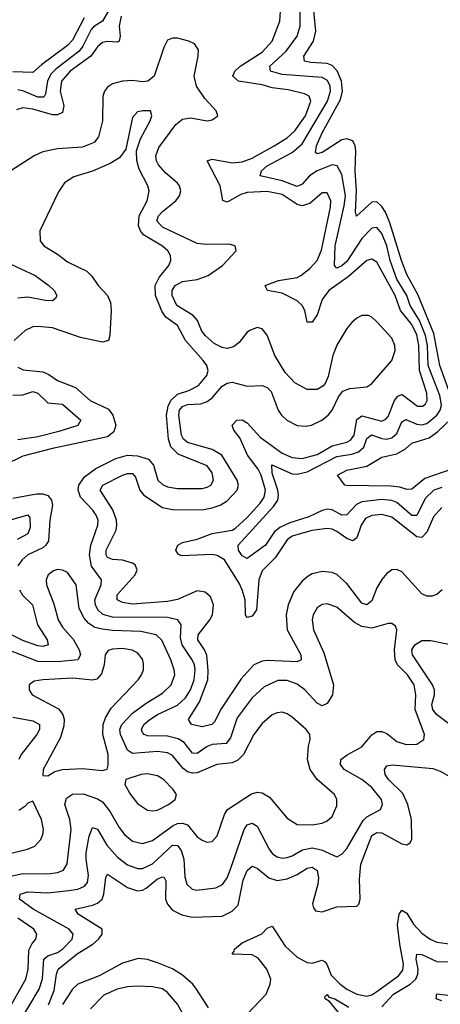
# Model space of a CAD drawing. Header units: inches. Extents: x 1843162 to 1959474, y 907081 to 1016326.
# Tile 411 of 656: x 1911398 to 1913084, y 951169 to 955116. Entities that reach past the tile are written whole.
import ezdxf

# ---------------------------------------------------------------- set-up
doc = ezdxf.new("R2010")
doc.units = ezdxf.units.IN
doc.header["$MEASUREMENT"] = 0
doc.layers.add('B9915', color=7, linetype='Continuous')

msp = doc.modelspace()

# ---------------------------------------------------------------- linework, layer by layer
at = {"layer": 'B9915', "color": 5}
for points, elevation in [([(1911764.8, 955170), (1911730, 955110.4), (1911693.1, 955086.9), (1911683.9, 955076.1), (1911651.4, 955010), (1911636.5, 954990), (1911542.3, 954917.7), (1911522.7, 954897.3), (1911509.3, 954870), (1911501.4, 954818.6), (1911494.5, 954805.5), (1911470, 954806), (1911410, 954830.6), (1911390, 954834.8)], 460), ([(1913090, 953239.9), (1913058.6, 953230), (1913023.3, 953196.7), (1912990, 953128.8), (1912970, 953128.2), (1912910, 953180.6), (1912890, 953188.4), (1912850, 953192.4), (1912770, 953183.7), (1912747.7, 953172.3), (1912710, 953131.4), (1912690, 953130.3), (1912650, 953151.4), (1912630, 953153.4), (1912610, 953148.3), (1912556.9, 953123.1), (1912480.8, 953099.2), (1912440.3, 953079.7), (1912418.7, 953061.3), (1912382.8, 953010), (1912310, 952956.5), (1912290, 952967), (1912274.9, 952990), (1912273.1, 953010), (1912415.1, 953164.9), (1912432.4, 953190), (1912435.9, 953210), (1912432.7, 953230), (1912410, 953298.3), (1912408.4, 953331.6), (1912490, 953296), (1912510, 953293.5), (1912550, 953303.3), (1912670, 953364.5), (1912730, 953374.1), (1912756.7, 953383.3), (1912777.3, 953402.7), (1912790, 953437.5), (1912808.5, 953451.5), (1912850, 953437.6), (1912870, 953434.9), (1912890, 953439.7), (1912910, 953457.5), (1912930, 953503.5), (1912946.5, 953513.5), (1912990, 953494.9), (1913010, 953491.9), (1913030, 953497.3), (1913070.3, 953530), (1913083.1, 953550), (1913088.6, 953570), (1913082.2, 953610), (1913035.8, 953730), (1913032.5, 953810), (1913024.2, 953850), (1913000.2, 953910), (1912963.2, 953970), (1912950, 954010), (1912910, 954075.5), (1912883.8, 954150), (1912869.7, 954210), (1912850, 954259), (1912830, 954282.4), (1912810, 954279.9), (1912770, 954238.2), (1912710, 954147.1), (1912690, 954129.2), (1912670, 954119.9), (1912659.5, 954130), (1912662, 954210), (1912699.1, 954370), (1912703.7, 954410), (1912690, 954495.1), (1912671.2, 954530), (1912650, 954533.7), (1912590, 954509.6), (1912559.9, 954490), (1912530, 954456.4), (1912510, 954447.8), (1912450, 954470.5), (1912361.5, 954490), (1912367.5, 954510), (1912390.4, 954530), (1912490, 954583.6), (1912530, 954618.2), (1912631.9, 954790), (1912643.8, 954830), (1912642.7, 954850), (1912631.9, 954871.9), (1912610, 954884.3), (1912450, 954896.2), (1912403.7, 954910), (1912400.9, 954930), (1912466.6, 954990), (1912510.3, 955050), (1912522.4, 955090), (1912522.6, 955170)], 460), ([(1913140.4, 953570), (1913081.9, 953730), (1913058.3, 953858.3), (1912994.3, 954014.3), (1912950, 954094), (1912928.1, 954150), (1912881.9, 954301.9), (1912864.1, 954344.1), (1912850, 954366.7), (1912830, 954385.5), (1912810, 954384.7), (1912748.7, 954328.7), (1912744.7, 954344.7), (1912747.9, 954430), (1912742.3, 954510), (1912745.8, 954590), (1912742.7, 954610), (1912733, 954630), (1912710, 954639), (1912690, 954634.7), (1912610, 954584.1), (1912590, 954577.8), (1912584, 954584), (1912587.9, 954610), (1912610, 954663), (1912683.9, 954796.1), (1912691.5, 954830), (1912687.6, 954870), (1912670.6, 954910.6), (1912650, 954932.8), (1912630, 954941), (1912564.5, 954944.5), (1912540.3, 954950), (1912537.5, 954970), (1912575.2, 955030), (1912585.6, 955070), (1912572.5, 955192.5)], 440), ([(1911656.4, 955123.6), (1911610, 955034.5), (1911590, 955011.9), (1911485.1, 954934.9), (1911450, 954903.9), (1911370, 954906.4)], 440), ([(1911804.5, 955130), (1911797.3, 955090), (1911800.3, 955050), (1911796.3, 955030), (1911790, 955025.7), (1911750, 955028.3), (1911730, 955024.5), (1911710, 955006.9), (1911682.4, 954970), (1911599.9, 954910), (1911564.8, 954870), (1911560.2, 954830), (1911575.2, 954770), (1911570, 954744.4), (1911550, 954734.8), (1911530, 954734.9), (1911450, 954757.8), (1911410, 954763.1), (1911385.2, 954754.8)], 480), ([(1913090, 953159.9), (1913057.3, 953122.7), (1913030, 953062), (1913010, 953039.7), (1912990, 953043), (1912890, 953121.4), (1912850, 953131.9), (1912810, 953128.8), (1912784.2, 953115.8), (1912766.9, 953090), (1912750, 953038.7), (1912732.9, 953027.1), (1912710, 953036), (1912670, 953064.6), (1912650, 953073.8), (1912630, 953076.5), (1912568.5, 953068.5), (1912490, 953044.8), (1912469.8, 953030.2), (1912421.5, 952958.5), (1912370, 952906.9), (1912357.2, 952870), (1912347.5, 952750), (1912330, 952724.2), (1912310, 952719.7), (1912303.8, 952730), (1912301.7, 952790), (1912289.3, 952830), (1912277.3, 952857.3), (1912218.5, 952950), (1912190, 952968.1), (1912170, 952972.3), (1912046.5, 952966.5), (1912033.6, 952973.6), (1912024, 952990), (1912031.8, 953010), (1912050, 953019.8), (1912110, 953033), (1912170, 953055.7), (1912249.8, 953070), (1912262.6, 953077.4), (1912310, 953120.7), (1912362.3, 953177.7), (1912378.1, 953201.9), (1912383.1, 953230), (1912366.5, 953290), (1912353.8, 953313.8), (1912311.5, 953370), (1912279.9, 953439.9), (1912256.4, 953470), (1912249.3, 953490), (1912269, 953510), (1912290, 953512), (1912310, 953500.1), (1912362.2, 953442.2), (1912450, 953377.9), (1912490, 953360.5), (1912530, 953356.9), (1912590, 953373.3), (1912650, 953408.2), (1912710, 953421.7), (1912724.6, 953430), (1912738.2, 953450), (1912750, 953513.1), (1912770, 953527.7), (1912850, 953506.9), (1912865.9, 953514.1), (1912874.7, 953525.3), (1912900.7, 953590), (1912913.3, 953606.7), (1912930, 953613.3), (1912937.1, 953610), (1912993.2, 953566.8), (1913013.6, 953566.4), (1913024.6, 953575.4), (1913032, 953590), (1913030, 953618.5), (1913000.8, 953710), (1912998.7, 953810), (1912990, 953852.7), (1912970, 953894.1), (1912924.7, 953950), (1912903.5, 954010), (1912830, 954143.4), (1912810, 954155.8), (1912790, 954151), (1912714.3, 954085.7), (1912637.5, 954030), (1912610, 953994.2), (1912590, 953932.3), (1912570, 953903.1), (1912550, 953903.6), (1912541, 953950), (1912530.7, 953970), (1912510, 953989.2), (1912450, 954019.2), (1912391.8, 954030), (1912384.2, 954044.2), (1912382.6, 954050), (1912435.1, 954070), (1912510, 954082.7), (1912525.2, 954090), (1912561.7, 954118.3), (1912590.7, 954150), (1912608, 954192), (1912644.6, 954364.6), (1912645.5, 954390), (1912630, 954421.4), (1912610, 954422.5), (1912560.6, 954379.4), (1912530, 954370.3), (1912510, 954375), (1912450, 954414.9), (1912390, 954427.7), (1912310, 954423.4), (1912284.9, 954415.1), (1912230, 954384.7), (1912211.8, 954391.8), (1912201, 954450), (1912149.9, 954550.1), (1912170, 954556.8), (1912250, 954542.1), (1912290, 954545.5), (1912330, 954561.2), (1912418.7, 954610), (1912470, 954641.7), (1912500.9, 954670), (1912543.3, 954730), (1912565.6, 954790), (1912558, 954810), (1912539.2, 954819.2), (1912474.6, 954834.6), (1912410, 954843.2), (1912370, 954855.5), (1912275.1, 954870), (1912251.7, 954890), (1912260.9, 954910), (1912281.6, 954930), (1912370, 954986.3), (1912410, 955029.5), (1912440.4, 955110), (1912443.2, 955150)], 480), ([(1913092.1, 952830), (1913070, 952812.1), (1913050, 952804.5), (1913030, 952804.9), (1913010, 952814.5), (1912930, 952902.3), (1912910, 952912), (1912890, 952910.6), (1912870, 952895.9), (1912850, 952872.3), (1912830, 952838.2), (1912810, 952786.6), (1912790, 952770.5), (1912770, 952776.9), (1912710, 952855.3), (1912670, 952891.4), (1912650, 952899.9), (1912610, 952903.7), (1912570, 952894.3), (1912554.4, 952885.6), (1912530, 952865.4), (1912496.9, 952823.1), (1912474.4, 952770), (1912466.2, 952730), (1912469.7, 952670), (1912525.5, 952570), (1912526.5, 952550), (1912510, 952541.2), (1912390, 952546.7), (1912370, 952544.3), (1912336.3, 952530), (1912286.1, 952473.9), (1912206.1, 952353.9), (1912178.9, 952301.1), (1912168.8, 952290), (1912130, 952281), (1912086, 952290), (1912074.2, 952310), (1912119, 952381), (1912151.9, 952470), (1912153.7, 952506.3), (1912147.8, 952567.8), (1912139.1, 952590), (1912112.7, 952630), (1912113.9, 952650), (1912160.1, 952710), (1912170.3, 952730), (1912174.9, 952770), (1912162.5, 952802.5), (1912140.9, 952820.9), (1912110, 952825.9), (1912030, 952791.9), (1911990, 952784.2), (1911850, 952773.4), (1911810, 952779.3), (1911789.2, 952790), (1911788.4, 952810), (1911860.9, 952890), (1911869.2, 952910), (1911861.1, 952930), (1911850, 952937.1), (1911810, 952948.6), (1911770, 952951.4), (1911750, 952960.5), (1911744.1, 952970), (1911744.1, 952990), (1911784.6, 953070), (1911787.9, 953090), (1911785.6, 953110), (1911770.6, 953150.6), (1911720.5, 953230), (1911731.6, 953250), (1911810, 953290.5), (1911830, 953297.2), (1911850, 953296.4), (1911862.2, 953282.2), (1911879.7, 953230), (1911896.1, 953210), (1911970, 953159.9), (1912010, 953152.3), (1912130, 953151.1), (1912170, 953158.5), (1912201, 953170), (1912230, 953187.4), (1912270.3, 953230), (1912274.8, 953250), (1912269.5, 953270), (1912207.8, 953370), (1912170, 953392.7), (1912070, 953420.5), (1912054.3, 953434.3), (1912047.2, 953450), (1912036.1, 953530), (1912038.2, 953550), (1912050, 953565.8), (1912070, 953573.8), (1912123.5, 953576.5), (1912150, 953584.9), (1912170, 953600.3), (1912210, 953646.5), (1912230, 953659.1), (1912250, 953663.3), (1912310, 953646.6), (1912370, 953649.7), (1912390, 953641), (1912405.8, 953625.8), (1912434.7, 953550), (1912447.5, 953530), (1912469.5, 953510), (1912510, 953489.7), (1912545.8, 953485.8), (1912567.8, 953490), (1912609, 953510), (1912634.3, 953530), (1912650.8, 953550), (1912675.4, 953604.6), (1912693.7, 953626.3), (1912722.1, 953637.9), (1912790, 953644.2), (1912810, 953658), (1912890.5, 953749.5), (1912903.4, 953790), (1912902.4, 953810), (1912890, 953838.7), (1912830, 953905), (1912810, 953923.9), (1912795.8, 953930), (1912770, 953929.9), (1912750, 953919.9), (1912730, 953902.4), (1912710, 953877.8), (1912670, 953811.4), (1912653.4, 953770), (1912634, 953686), (1912622, 953658), (1912613, 953647), (1912590, 953632.9), (1912550, 953633.2), (1912500.6, 953660.6), (1912461.8, 953701.8), (1912420.2, 953770), (1912390, 953851.1), (1912370, 953876.2), (1912350, 953881.4), (1912320.2, 953870), (1912310, 953863.2), (1912278.2, 953821.8), (1912255.7, 953804.3), (1912230, 953798.4), (1912210, 953801.6), (1912178.1, 953818.1), (1912141.1, 953850), (1912127.2, 953870), (1912110.8, 953910), (1912093.2, 953930), (1912028.5, 953970), (1912009.6, 954010), (1912009.5, 954030), (1912021.4, 954050), (1912050, 954066), (1912110, 954075), (1912153.6, 954090), (1912211.3, 954130), (1912265.4, 954190), (1912262, 954210), (1912236.6, 954216.6), (1912145.3, 954214.7), (1912110, 954218.4), (1911970, 954284.7), (1911947.5, 954310), (1911953.8, 954330), (1911970, 954347.3), (1912024.5, 954390), (1912038.9, 954410), (1912044.1, 954430), (1912038.6, 954450), (1912030, 954460.6), (1911981.9, 954501.9), (1911954.2, 954534.2), (1911946.5, 954550), (1911944.2, 954570), (1911956.1, 954603.9), (1912024.5, 954695.5), (1912050, 954717.2), (1912082.3, 954722.3), (1912149.1, 954710.9), (1912170, 954714.9), (1912192.8, 954730), (1912185.1, 954750), (1912139.5, 954799.5), (1912107.3, 954850), (1912097.5, 954890), (1912114, 954970), (1912114.6, 954994.6), (1912099.1, 955019.1), (1912076, 955030), (1912030, 955041.6), (1912010, 955041.8), (1911990, 955033.5), (1911975.3, 955004.7), (1911936.3, 954890), (1911911.8, 954870), (1911890, 954866.4), (1911850, 954871.8), (1911810, 954869.4), (1911770, 954858.3), (1911750, 954845.2), (1911737.2, 954830), (1911730.7, 954810), (1911730.1, 954709.9), (1911713.7, 954646.3), (1911696.8, 954623.2), (1911650, 954605.2), (1911550, 954597.6), (1911490, 954586), (1911456.1, 954570), (1911362.7, 954510)], 520), ([(1911393.4, 951090), (1911476.2, 951230), (1911488.7, 951271.3), (1911494.1, 951350), (1911510, 951363.4), (1911550, 951375.8), (1911570, 951389.3), (1911608.2, 951430), (1911611.9, 951450), (1911596.3, 951470), (1911451.9, 951550), (1911397.4, 951590), (1911399.8, 951610), (1911430, 951619.6), (1911510, 951615.8), (1911595.3, 951624.7), (1911631.2, 951630), (1911658.2, 951641.8), (1911670, 951656.9), (1911674.3, 951685.7), (1911663.7, 951750), (1911664.3, 951775.7), (1911676.6, 951843.4), (1911690, 951876.9), (1911710, 951870.2), (1911747.3, 951807.3), (1911790, 951758.2), (1911830, 951727.4), (1911870, 951712.7), (1911890, 951713.5), (1911930, 951731.7), (1912010, 951806.1), (1912030, 951805.8), (1912044.8, 951784.8), (1912056.5, 951750), (1912060.4, 951680.4), (1912067.6, 951650), (1912088.9, 951630), (1912106.5, 951626.5), (1912184.5, 951635.5), (1912211.5, 951648.5), (1912230, 951675.8), (1912243.4, 951710), (1912297.8, 951870), (1912310, 951888.4), (1912330, 951894.3), (1912350, 951882.2), (1912398.1, 951790), (1912411.6, 951771.6), (1912430, 951759.8), (1912450, 951755.1), (1912470, 951757), (1912490, 951763.6), (1912531.7, 951788.3), (1912570, 951796.3), (1912608.2, 951788.2), (1912670, 951760.2), (1912690, 951770.2), (1912710, 951793.7), (1912774.6, 951905.4), (1912790, 951919.9), (1912844.1, 951950), (1912852, 951970), (1912847.8, 951990), (1912810, 952037.8), (1912770, 952069.3), (1912699.3, 952110), (1912683.7, 952130), (1912685, 952150), (1912710.8, 952169.2), (1912770, 952201), (1912810, 952249.2), (1912830, 952262.3), (1912850, 952262.5), (1912870, 952254.2), (1912910, 952222.3), (1912947.3, 952210), (1912990, 952211.8), (1913017.8, 952230), (1913021, 952250), (1912983.2, 952350), (1912986.4, 952410), (1912979.7, 952450), (1912952.9, 952490), (1912911.9, 952530), (1912902.7, 952550), (1912901, 952590), (1912909.8, 952669.8), (1912904, 952684), (1912890, 952694.7), (1912874.8, 952694.8), (1912810, 952677.2), (1912770, 952683.4), (1912740, 952700), (1912670, 952760.2), (1912630, 952774.6), (1912610, 952771.6), (1912590, 952757.6), (1912574.3, 952730), (1912570.9, 952710), (1912576.1, 952670), (1912617.2, 952577.2), (1912656.3, 952450), (1912651.6, 952410), (1912630, 952374.2), (1912610, 952365.4), (1912590, 952376.3), (1912541.6, 952430), (1912510, 952452.5), (1912470, 952467), (1912433, 952467), (1912378.6, 952441.4), (1912330, 952397.4), (1912270, 952317), (1912243.4, 952236.6), (1912225.3, 952214.7), (1912170, 952210.3), (1912150, 952202.4), (1912110, 952174.8), (1912090, 952175.2), (1912057.8, 952217.8), (1912033.5, 952233.5), (1911990, 952243.1), (1911910, 952245.2), (1911896.4, 952250), (1911890, 952258.3), (1911885.8, 952270), (1911896, 952290), (1911919.3, 952310), (1911950, 952330), (1912030, 952367.6), (1912062, 952398), (1912082.3, 952430), (1912097.8, 952470), (1912102, 952510), (1912098.1, 952530), (1912089.5, 952550), (1912048.8, 952610), (1912042.5, 952637.5), (1912045.6, 952690), (1912032, 952710), (1911990, 952719.6), (1911770, 952720.6), (1911731.7, 952731.7), (1911710.7, 952750.7), (1911701.3, 952770), (1911699.4, 952790), (1911724.8, 952850), (1911726.2, 952870), (1911685.1, 952925.1), (1911677.1, 952970), (1911683.6, 953010), (1911711.7, 953090), (1911712.1, 953110), (1911705, 953130), (1911690.4, 953150), (1911641.9, 953201.9), (1911632.2, 953230), (1911634.5, 953250), (1911657.3, 953282.7), (1911703.4, 953316.6), (1911783, 953357), (1911830, 953370.1), (1911870, 953368.1), (1911914.4, 953354.4), (1911934.3, 953330), (1911952.1, 953270), (1911970, 953252.7), (1911990, 953242.9), (1912030, 953236.1), (1912130, 953236.6), (1912150, 953241.3), (1912163.9, 953250), (1912174.7, 953270), (1912170, 953299.7), (1912150, 953327.5), (1912033.6, 953373.6), (1912003.6, 953403.6), (1911993.9, 953433.9), (1911987, 953530), (1911993, 953567), (1912003.3, 953590), (1912030, 953615.1), (1912076.1, 953630), (1912114.1, 953650), (1912148.4, 953690), (1912153.8, 953710), (1912148.2, 953730), (1912132.9, 953750), (1912062.1, 953830), (1912029.9, 953890), (1911984, 953924), (1911967.7, 953947.7), (1911941.7, 954010), (1911941.2, 954050), (1911956.9, 954083.1), (1911995.2, 954130), (1912003.7, 954150), (1912002.3, 954170), (1911991.9, 954190), (1911970, 954207.4), (1911894.1, 954254.1), (1911881.7, 954270), (1911874.5, 954290), (1911877, 954330), (1911908.7, 954390), (1911917, 954430), (1911911.2, 954450), (1911877.3, 954517.3), (1911867.9, 954552.1), (1911866.2, 954590), (1911881.6, 954638.4), (1911921, 954710), (1911927.3, 954730), (1911922, 954750), (1911891.1, 954751.1), (1911870, 954746), (1911850, 954724.5), (1911823.1, 954596.9), (1911797.5, 954562.5), (1911760.1, 954539.9), (1911690, 954509.1), (1911614.6, 954485.4), (1911577.8, 954462.2), (1911553.5, 954426.5), (1911478, 954270), (1911480.3, 954230), (1911494, 954210), (1911550, 954176.1), (1911590, 954144.7), (1911667.6, 954107.6), (1911687.6, 954087.6), (1911712.2, 954050), (1911750.2, 954010.2), (1911762.1, 953982.1), (1911765.1, 953950), (1911759.4, 953850), (1911753.4, 953830), (1911730, 953823.7), (1911642, 953842), (1911530, 953880.5), (1911470, 953886), (1911450, 953884), (1911419.5, 953870), (1911376.1, 953830)], 540), ([(1911344.5, 954144.5), (1911459.2, 954090), (1911514.5, 954050), (1911536.3, 954030), (1911546.7, 954010), (1911541.8, 953998.2), (1911530, 953989.2), (1911501.2, 953990), (1911430, 954003.1), (1911390, 954000.1)], 520), ([(1911390, 953723.2), (1911411.7, 953711.7), (1911490, 953704.6), (1911514.2, 953694.2), (1911550, 953669.1), (1911621.7, 953641.7), (1911680.7, 953590), (1911754, 953554), (1911771, 953530), (1911783.1, 953490), (1911775.8, 953464.2), (1911750, 953443.2), (1911530, 953396.6), (1911410, 953365.9), (1911336.9, 953330)], 540), ([(1911370, 953610.5), (1911410, 953611.5), (1911450, 953625.5), (1911470, 953618.3), (1911510, 953580.4), (1911570, 953574.8), (1911642.3, 953510), (1911631, 953489), (1911555.2, 953464.8), (1911470, 953443.7), (1911390, 953431.9)], 520), ([(1913130, 953314.6), (1913022.7, 953277.3), (1912970, 953234), (1912950, 953232.5), (1912922.5, 953242.5), (1912886.4, 953246.4), (1912708.3, 953248.3), (1912702, 953250), (1912672.3, 953290), (1912709.3, 953310), (1912790, 953326.5), (1912850, 953362.7), (1912910, 953375.3), (1912944.2, 953395.8), (1912970, 953418.9), (1913039.8, 953440.2), (1913074.5, 953465.5), (1913126, 953514)], 440), ([(1911370, 953197.5), (1911464.8, 953215.2), (1911490, 953215.6), (1911510, 953208.4), (1911525.8, 953190), (1911529.7, 953170), (1911518.3, 953110), (1911512.7, 953027.3), (1911503.1, 953010), (1911490, 952998.7), (1911430.9, 952970), (1911407.1, 952950), (1911390, 952926)], 540), ([(1911352.4, 953107.6), (1911430, 953130.7), (1911438.7, 953118.7), (1911440.4, 953079.6), (1911430, 953054.8), (1911388.2, 953031.8)], 520), ([(1911270, 951662.2), (1911410, 951693), (1911510, 951691.6), (1911550, 951697.5), (1911573, 951707), (1911587.6, 951732.4), (1911603.7, 951870), (1911598.5, 951910), (1911578.8, 951970), (1911584.9, 951995.1), (1911610, 952011.5), (1911652.4, 952012.4), (1911710, 951992), (1911730, 951980.1), (1911760.9, 951940.9), (1911797, 951877), (1911817.5, 951850), (1911850, 951822.6), (1911890, 951813.4), (1911930, 951825.1), (1912013.8, 951886.2), (1912030, 951893.9), (1912050, 951895.1), (1912070, 951888.5), (1912110, 951840.2), (1912130, 951826.4), (1912150, 951818.6), (1912170, 951820.8), (1912190, 951844.2), (1912218.7, 951930), (1912230.9, 951949.1), (1912327.1, 952012.9), (1912350, 952019.4), (1912370, 952017.1), (1912398.8, 951998.8), (1912470, 951915.2), (1912510.2, 951890.2), (1912570, 951888.2), (1912610, 951895.2), (1912630, 951903.9), (1912650, 951921.3), (1912670, 951964), (1912669.8, 951990), (1912660.3, 952010), (1912590.3, 952070.3), (1912562.1, 952110), (1912551.7, 952150), (1912555.8, 952204.2), (1912562.6, 952230), (1912561.1, 952250), (1912546.4, 952270), (1912490, 952320.3), (1912470, 952333.8), (1912450, 952339.8), (1912430, 952337.5), (1912410, 952329), (1912370, 952294), (1912336.1, 952250), (1912295, 952170), (1912272.9, 952147.1), (1912250, 952136.3), (1912188.8, 952130), (1912110, 952097.1), (1912090, 952094.7), (1912070, 952100.1), (1912053.5, 952113.5), (1912010, 952166.3), (1911990, 952176.6), (1911950, 952181.7), (1911850, 952174.1), (1911830, 952187.6), (1911802.5, 952250), (1911799.9, 952270), (1911807.7, 952290), (1911850, 952335.4), (1911904.3, 952375.7), (1911970, 952416.1), (1912005.5, 952450), (1912019.6, 952490), (1912017.8, 952510), (1912004.4, 952550), (1911968, 952628), (1911944.5, 952650), (1911883.1, 952663.1), (1911770, 952666.8), (1911730, 952672.4), (1911699.6, 952679.6), (1911674.7, 952694.7), (1911656.1, 952716.1), (1911635.8, 952755.8), (1911624, 952850), (1911590, 952900.4), (1911570, 952909.8), (1911550, 952911.9), (1911533.4, 952906.6), (1911511.6, 952890), (1911503.8, 952870), (1911505.4, 952850), (1911534.7, 952774.7), (1911552.6, 952710), (1911570, 952681), (1911612.5, 952632.5), (1911636, 952590), (1911641.1, 952570), (1911631, 952550), (1911550, 952541.9), (1911470, 952543), (1911285.3, 952614.7)], 560), ([(1911397.5, 952830), (1911409.5, 952809.5), (1911449.8, 952769.8), (1911469.7, 952690), (1911507.6, 952630), (1911512.1, 952610), (1911490, 952603.5), (1911470, 952605.9), (1911410, 952627), (1911274.4, 952694.4)], 540), ([(1913122, 952290), (1913069.4, 952330), (1913053.8, 952350), (1913049.9, 952370), (1913060.3, 952410), (1913060.8, 952430), (1913053.5, 952450), (1912972.8, 952570), (1912970.7, 952590), (1912981.8, 952610), (1913010, 952627.5), (1913046.8, 952626.8), (1913150, 952605.7)], 520), ([(1911370, 952319.9), (1911450, 952305.8), (1911477, 952290), (1911477.5, 952270), (1911466.5, 952250), (1911403.3, 952170), (1911394.6, 952150)], 560), ([(1911513.3, 951166.7), (1911535.5, 951224.5), (1911545.2, 951290), (1911552.5, 951310), (1911628.5, 951371.5), (1911690.8, 951410), (1911714.2, 951430), (1911728.4, 951450), (1911728, 951470), (1911632.9, 951530), (1911620.5, 951550), (1911690, 951565.7), (1911710, 951574.6), (1911728.8, 951590), (1911735.8, 951610), (1911742.6, 951677.4), (1911750, 951691.1), (1911830, 951637.2), (1911870, 951623.1), (1911890, 951626.4), (1911905.2, 951634.8), (1911950, 951672.1), (1911970, 951680.1), (1911977.1, 951677.1), (1911983.9, 951663.9), (1911982.6, 951590), (1911990.1, 951570), (1912010, 951546.5), (1912047.6, 951527.6), (1912090, 951518.5), (1912210, 951522.7), (1912250, 951541.6), (1912273.9, 951566.1), (1912294, 951666), (1912310, 951705.2), (1912330, 951722.5), (1912350, 951715), (1912396.4, 951676.4), (1912430, 951664.5), (1912470, 951672.1), (1912510.4, 951689.6), (1912550, 951714.5), (1912570, 951719.1), (1912590, 951704.7), (1912596.4, 951676.4), (1912593.7, 951650), (1912571.9, 951571.9), (1912575.2, 951555.2), (1912584, 951544), (1912610, 951539.4), (1912670, 951559.4), (1912750, 951561.5), (1912757.6, 951570), (1912763.4, 951590), (1912760.1, 951670), (1912765.6, 951730), (1912810, 951845), (1912830, 951857), (1912850, 951855.7), (1912930, 951812.1), (1912950, 951807.7), (1912964, 951816), (1912969.8, 951830.2), (1912968.6, 951910), (1912954.2, 951970), (1912934.1, 952014.1), (1912876.9, 952070), (1912863.7, 952090), (1912859.9, 952110), (1912870, 952124.5), (1912890.9, 952129.1), (1913053.9, 952113.9), (1913083.3, 952103.3), (1913150, 952065.6)], 520), ([(1911270, 951751.3), (1911429.5, 951790), (1911457.9, 951802.1), (1911483.1, 951830), (1911491.1, 951848.9), (1911493.4, 951870), (1911484.9, 951910), (1911450, 951983.7), (1911430, 951975.4), (1911418.4, 951961.6), (1911393.8, 951946.2)], 580), ([(1912310.9, 951130), (1912385.6, 951210), (1912402.5, 951250), (1912404.2, 951270), (1912388.8, 951310), (1912354.2, 951354.2), (1912330, 951366.7), (1912249.9, 951369.9), (1912258.3, 951381.7), (1912258.4, 951390), (1912290, 951415.5), (1912368.6, 951451.4), (1912390, 951474), (1912410, 951481.3), (1912461.9, 951401.9), (1912510, 951357.4), (1912550, 951335.9), (1912570, 951334.2), (1912610, 951345.3), (1912620, 951340), (1912629.6, 951329.6), (1912646, 951286), (1912682.8, 951250), (1912710, 951229.7), (1912750, 951209), (1912790, 951202), (1912810, 951207.3), (1912830, 951220.3), (1912916.5, 951283.5), (1912934, 951306), (1912937, 951330), (1912921.7, 951410), (1912913.1, 951486.9), (1912918.7, 951530), (1912930, 951546), (1912950, 951534.2), (1912977.2, 951490), (1913010, 951454.4), (1913043, 951430), (1913070, 951417.5), (1913170, 951405)], 480), ([(1911366.6, 951170), (1911422.1, 951270), (1911432.3, 951310), (1911434.5, 951385.5), (1911447.6, 951412.4), (1911462.3, 951430), (1911466.4, 951450), (1911454, 951470), (1911390, 951514.6)], 560), ([(1912154.6, 951154.6), (1912107, 951230), (1912092.2, 951250), (1912050, 951286), (1912010, 951311), (1911950, 951335.2), (1911910, 951348.8), (1911872.3, 951352.3), (1911810, 951333), (1911716.5, 951283.5), (1911630.9, 951250), (1911610, 951229.3), (1911570, 951167.6)], 520), ([(1912850, 951158.7), (1912896.9, 951210), (1912963.7, 951250), (1912985.6, 951270), (1912993.8, 951290), (1912994.9, 951310), (1912987.4, 951350), (1912990, 951370.2), (1913010, 951368.2), (1913070, 951340.4), (1913130, 951338.5)], 460), ([(1912052.5, 951130), (1912030, 951169.8), (1911990, 951215.8), (1911970, 951230.5), (1911930, 951239.3), (1911870, 951241.5), (1911830, 951239.3), (1911788.7, 951230), (1911735.2, 951204.8), (1911681.5, 951150)], 540), ([(1912748.2, 951048.2), (1912639.3, 951179.3), (1912623.1, 951190), (1912621.3, 951198.7), (1912630, 951208), (1912637.8, 951197.8), (1912660.8, 951190), (1912717, 951157)], 460), ([(1913090, 951182.7), (1913068, 951190), (1913070, 951210.8), (1913114.6, 951205.4)], 440)]:
    msp.add_lwpolyline(points, dxfattribs=dict(at, elevation=elevation))
at = {"layer": 'B9915', "color": 5, "elevation": 580}
for points in [[(1911810, 952594.5), (1911770, 952593.1), (1911753.1, 952586.9), (1911741.1, 952570), (1911736.4, 952530), (1911726.3, 952493.7), (1911707.7, 952472.3), (1911690, 952467.8), (1911610, 952475.6), (1911491, 952469), (1911456.5, 952463.5), (1911435.3, 952450), (1911436, 952430), (1911447.6, 952410), (1911553, 952353), (1911570.5, 952330.5), (1911576, 952310), (1911575.4, 952284.6), (1911561.8, 952238.2), (1911492.4, 952110), (1911490, 952086), (1911510, 952085.3), (1911538.5, 952101.5), (1911569.8, 952110.2), (1911650, 952114.4), (1911730, 952105.6), (1911748.6, 952111.4), (1911753.1, 952126.9), (1911751.9, 952170), (1911730.7, 952250), (1911733.1, 952290), (1911742.4, 952317.6), (1911764.3, 952355.7), (1911872.4, 952470), (1911886.3, 952490), (1911894, 952510), (1911894.6, 952534.6), (1911890, 952553), (1911870, 952578.2), (1911848.7, 952588.7)], [(1911910, 952093.1), (1911884.9, 952090), (1911824, 952070), (1911819.5, 952050), (1911842, 952010), (1911870, 951973.8), (1911910, 951946.7), (1911930, 951943.8), (1911950, 951947.3), (1911994, 951970), (1912021.3, 951990), (1912026.6, 952010), (1912013.5, 952030), (1911974.2, 952070), (1911950, 952084.8)]]:
    msp.add_lwpolyline(points, close=True, dxfattribs=at)

doc.saveas('drawing.dxf')
